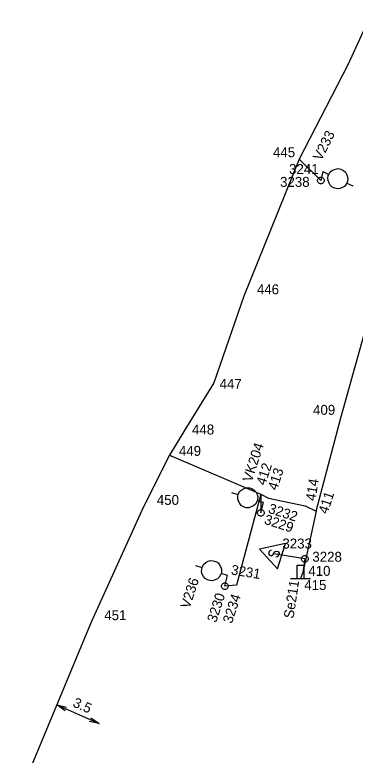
# Model space of a CAD drawing. Extents: x -535557 to -534097, y -1142175 to -1136716.
# Drawn here: x -534509.1 to -534483.4, y -1140037 to -1139981.2 of the extents above; entities that cross this region are included whole.
import ezdxf

# ---------------------------------------------------------------- set-up
doc = ezdxf.new("R2010")
doc.units = 0
doc.layers.add('Default', color=7, linetype='Continuous')
doc.layers.add('SS_SZDC', color=7, linetype='Continuous')

# ---------------------------------------------------------------- blocks, each defined once
blk = doc.blocks.new('POINT_DISPLAY')
at = {"layer": 'Default'}
blk.add_line((0, 0), (0, 0), dxfattribs=at)

msp = doc.modelspace()

# ---------------------------------------------------------------- linework, layer by layer
at = {"layer": 'SS_SZDC'}
for p, q in [((-534477.199, -1139970.149), (-534483.96, -1139984.94)), ((-534483.96, -1139984.94), (-534487.64, -1139992.049)), ((-534487.64, -1139992.049), (-534491.829, -1140002.399)), ((-534486.01, -1139993.659), (-534487.64, -1139992.049)), ((-534485.84, -1139992.979), (-534486.01, -1139993.659)), ((-534485.84, -1139992.979), (-534485.39, -1139993.199)), ((-534485.346, -1139993.109), (-534485.214, -1139992.951)), ((-534485.214, -1139992.951), (-534485.058, -1139992.86)), ((-534485.058, -1139992.86), (-534484.679, -1139992.767)), ((-534484.679, -1139992.767), (-534484.477, -1139992.81)), ((-534484.477, -1139992.81), (-534484.297, -1139992.897)), ((-534484.297, -1139992.897), (-534484.14, -1139993.03)), ((-534484.14, -1139993.03), (-534484.049, -1139993.185)), ((-534486.26, -1139993.609), (-534486.21, -1139993.509)), ((-534486.26, -1139993.709), (-534486.26, -1139993.609)), ((-534486.21, -1139993.509), (-534486.16, -1139993.459)), ((-534486.16, -1139993.459), (-534486.06, -1139993.409)), ((-534486.06, -1139993.409), (-534485.96, -1139993.409)), ((-534485.96, -1139993.409), (-534485.86, -1139993.459)), ((-534485.86, -1139993.459), (-534485.81, -1139993.509)), ((-534485.81, -1139993.509), (-534485.76, -1139993.609)), ((-534485.76, -1139993.609), (-534485.76, -1139993.709)), ((-534485.477, -1139993.49), (-534485.434, -1139993.289)), ((-534485.453, -1139993.669), (-534485.477, -1139993.49)), ((-534485.434, -1139993.289), (-534485.39, -1139993.199)), ((-534485.39, -1139993.199), (-534485.346, -1139993.109)), ((-534484.049, -1139993.185), (-534483.979, -1139993.386)), ((-534483.955, -1139993.565), (-534483.998, -1139993.766)), ((-534483.979, -1139993.386), (-534483.955, -1139993.565)), ((-534486.21, -1139993.809), (-534486.26, -1139993.709)), ((-534486.16, -1139993.859), (-534486.21, -1139993.809)), ((-534486.06, -1139993.909), (-534486.16, -1139993.859)), ((-534485.96, -1139993.909), (-534486.06, -1139993.909)), ((-534485.86, -1139993.859), (-534485.96, -1139993.909)), ((-534485.81, -1139993.809), (-534485.86, -1139993.859)), ((-534485.76, -1139993.709), (-534485.81, -1139993.809)), ((-534485.383, -1139993.869), (-534485.453, -1139993.669)), ((-534485.293, -1139994.025), (-534485.383, -1139993.869)), ((-534485.135, -1139994.158), (-534485.293, -1139994.025)), ((-534484.955, -1139994.245), (-534485.135, -1139994.158)), ((-534484.218, -1139994.104), (-534484.374, -1139994.195)), ((-534484.086, -1139993.946), (-534484.218, -1139994.104)), ((-534483.998, -1139993.766), (-534484.086, -1139993.946)), ((-534484.042, -1139993.856), (-534483.593, -1139994.075)), ((-534484.753, -1139994.288), (-534484.955, -1139994.245)), ((-534484.575, -1139994.264), (-534484.753, -1139994.288)), ((-534484.374, -1139994.195), (-534484.575, -1139994.264)), ((-534491.829, -1140002.399), (-534494.079, -1140008.92)), ((-534484.489, -1140011.559), (-534482.22, -1140003.459)), ((-534494.079, -1140008.92), (-534496.34, -1140012.59)), ((-534486.359, -1140018.61), (-534484.489, -1140011.559)), ((-534496.34, -1140012.59), (-534497.42, -1140014.389)), ((-534497.42, -1140014.389), (-534499.39, -1140018.29)), ((-534497.42, -1140014.389), (-534490.529, -1140017.319)), ((-534492.107, -1140017.112), (-534491.967, -1140016.998)), ((-534491.967, -1140016.998), (-534491.78, -1140016.899)), ((-534491.78, -1140016.899), (-534491.607, -1140016.847)), ((-534491.607, -1140016.847), (-534491.401, -1140016.858)), ((-534491.401, -1140016.858), (-534491.21, -1140016.916)), ((-534491.21, -1140016.916), (-534491.033, -1140017.022)), ((-534491.033, -1140017.022), (-534490.919, -1140017.162)), ((-534492.242, -1140017.385), (-534492.72, -1140017.239)), ((-534490.529, -1140017.319), (-534492.359, -1140024.19)), ((-534492.282, -1140017.686), (-534492.271, -1140017.48)), ((-534492.271, -1140017.48), (-534492.213, -1140017.289)), ((-534492.213, -1140017.289), (-534492.107, -1140017.112)), ((-534490.919, -1140017.162), (-534490.82, -1140017.349)), ((-534490.82, -1140017.349), (-534490.768, -1140017.522)), ((-534490.768, -1140017.522), (-534490.778, -1140017.728)), ((-534490.529, -1140017.319), (-534490.539, -1140018.739)), ((-534490.529, -1140017.319), (-534489.949, -1140017.629)), ((-534489.949, -1140017.629), (-534487.189, -1140018.209)), ((-534492.23, -1140017.859), (-534492.282, -1140017.686)), ((-534492.131, -1140018.046), (-534492.23, -1140017.859)), ((-534492.016, -1140018.186), (-534492.131, -1140018.046)), ((-534491.84, -1140018.292), (-534492.016, -1140018.186)), ((-534491.083, -1140018.21), (-534491.443, -1140018.361)), ((-534490.943, -1140018.096), (-534491.083, -1140018.21)), ((-534490.837, -1140017.919), (-534490.943, -1140018.096)), ((-534490.808, -1140017.823), (-534490.837, -1140017.919)), ((-534490.778, -1140017.728), (-534490.808, -1140017.823)), ((-534490.329, -1140017.969), (-534490.808, -1140017.823)), ((-534490.539, -1140018.739), (-534490.329, -1140017.969)), ((-534487.189, -1140018.209), (-534486.359, -1140018.61)), ((-534499.39, -1140018.29), (-534503.359, -1140026.989)), ((-534491.649, -1140018.351), (-534491.84, -1140018.292)), ((-534491.443, -1140018.361), (-534491.649, -1140018.351)), ((-534490.789, -1140018.689), (-534490.739, -1140018.589)), ((-534490.789, -1140018.789), (-534490.789, -1140018.689)), ((-534490.739, -1140018.589), (-534490.689, -1140018.539)), ((-534490.689, -1140018.539), (-534490.589, -1140018.489)), ((-534490.589, -1140018.489), (-534490.489, -1140018.489)), ((-534490.489, -1140018.489), (-534490.389, -1140018.539)), ((-534490.389, -1140018.539), (-534490.339, -1140018.589)), ((-534490.339, -1140018.589), (-534490.289, -1140018.689)), ((-534490.289, -1140018.689), (-534490.289, -1140018.789)), ((-534486.359, -1140018.61), (-534487.35, -1140023.239)), ((-534490.739, -1140018.889), (-534490.789, -1140018.789)), ((-534490.689, -1140018.939), (-534490.739, -1140018.889)), ((-534490.589, -1140018.989), (-534490.689, -1140018.939)), ((-534490.489, -1140018.989), (-534490.589, -1140018.989)), ((-534490.389, -1140018.939), (-534490.489, -1140018.989)), ((-534490.339, -1140018.889), (-534490.389, -1140018.939)), ((-534490.289, -1140018.789), (-534490.339, -1140018.889)), ((-534488.66, -1140021.064), (-534490.633, -1140021.474)), ((-534490.633, -1140021.474), (-534489.278, -1140022.966)), ((-534489.763, -1140021.547), (-534489.826, -1140021.579)), ((-534489.278, -1140022.966), (-534488.66, -1140021.064)), ((-534489.904, -1140021.658), (-534489.951, -1140021.801)), ((-534489.951, -1140021.801), (-534489.887, -1140021.927)), ((-534489.826, -1140021.579), (-534489.904, -1140021.658)), ((-534489.887, -1140021.927), (-534489.744, -1140021.973)), ((-534489.744, -1140021.973), (-534489.618, -1140021.909)), ((-534489.618, -1140021.909), (-534489.493, -1140021.687)), ((-534487.21, -1140022.219), (-534489.539, -1140021.829)), ((-534489.493, -1140021.687), (-534489.367, -1140021.623)), ((-534489.301, -1140022.065), (-534489.411, -1140022.082)), ((-534489.367, -1140021.623), (-534489.224, -1140021.669)), ((-534489.238, -1140022.033), (-534489.301, -1140022.065)), ((-534489.16, -1140021.795), (-534489.238, -1140022.033)), ((-534489.224, -1140021.669), (-534489.16, -1140021.795)), ((-534487.46, -1140022.169), (-534487.41, -1140022.069)), ((-534487.41, -1140022.069), (-534487.36, -1140022.019)), ((-534487.36, -1140022.019), (-534487.26, -1140021.969)), ((-534487.26, -1140021.969), (-534487.16, -1140021.969)), ((-534487.16, -1140021.969), (-534487.06, -1140022.019)), ((-534487.06, -1140022.019), (-534487.01, -1140022.069)), ((-534487.01, -1140022.069), (-534486.96, -1140022.169)), ((-534494.943, -1140022.789), (-534494.837, -1140022.612)), ((-534494.837, -1140022.612), (-534494.697, -1140022.498)), ((-534494.697, -1140022.498), (-534494.51, -1140022.399)), ((-534494.51, -1140022.399), (-534494.337, -1140022.347)), ((-534494.337, -1140022.347), (-534494.131, -1140022.358)), ((-534494.131, -1140022.358), (-534493.94, -1140022.416)), ((-534493.94, -1140022.416), (-534493.763, -1140022.522)), ((-534493.763, -1140022.522), (-534493.649, -1140022.662)), ((-534493.649, -1140022.662), (-534493.55, -1140022.849)), ((-534487.46, -1140022.269), (-534487.46, -1140022.169)), ((-534487.41, -1140022.369), (-534487.46, -1140022.269)), ((-534487.36, -1140022.419), (-534487.41, -1140022.369)), ((-534487.26, -1140022.469), (-534487.36, -1140022.419)), ((-534487.21, -1140022.219), (-534487.35, -1140023.239)), ((-534487.16, -1140022.469), (-534487.26, -1140022.469)), ((-534487.06, -1140022.419), (-534487.16, -1140022.469)), ((-534487.01, -1140022.369), (-534487.06, -1140022.419)), ((-534486.96, -1140022.269), (-534487.01, -1140022.369)), ((-534486.96, -1140022.169), (-534486.96, -1140022.269)), ((-534494.972, -1140022.885), (-534495.45, -1140022.739)), ((-534495.012, -1140023.186), (-534495.001, -1140022.98)), ((-534494.96, -1140023.359), (-534495.012, -1140023.186)), ((-534495.001, -1140022.98), (-534494.943, -1140022.789)), ((-534493.55, -1140022.849), (-534493.498, -1140023.022)), ((-534493.508, -1140023.228), (-534493.538, -1140023.323)), ((-534493.498, -1140023.022), (-534493.508, -1140023.228)), ((-534487.789, -1140023.7), (-534487.789, -1140022.7)), ((-534487.789, -1140022.7), (-534487.289, -1140022.7)), ((-534487.35, -1140023.239), (-534487.539, -1140023.7)), ((-534487.289, -1140022.7), (-534487.289, -1140023.7)), ((-534494.861, -1140023.546), (-534494.96, -1140023.359)), ((-534494.746, -1140023.686), (-534494.861, -1140023.546)), ((-534494.57, -1140023.792), (-534494.746, -1140023.686)), ((-534494.379, -1140023.851), (-534494.57, -1140023.792)), ((-534493.813, -1140023.71), (-534494.173, -1140023.861)), ((-534493.673, -1140023.596), (-534493.813, -1140023.71)), ((-534493.567, -1140023.419), (-534493.673, -1140023.596)), ((-534493.538, -1140023.323), (-534493.567, -1140023.419)), ((-534493.06, -1140023.469), (-534493.538, -1140023.323)), ((-534493.26, -1140024.27), (-534493.06, -1140023.469)), ((-534488.289, -1140023.7), (-534486.789, -1140023.7)), ((-534494.173, -1140023.861), (-534494.379, -1140023.851)), ((-534493.51, -1140024.22), (-534493.46, -1140024.12)), ((-534493.51, -1140024.32), (-534493.51, -1140024.22)), ((-534493.46, -1140024.42), (-534493.51, -1140024.32)), ((-534493.46, -1140024.12), (-534493.41, -1140024.07)), ((-534493.41, -1140024.07), (-534493.31, -1140024.02)), ((-534493.31, -1140024.02), (-534493.21, -1140024.02)), ((-534492.359, -1140024.19), (-534493.26, -1140024.27)), ((-534493.21, -1140024.02), (-534493.11, -1140024.07)), ((-534493.11, -1140024.07), (-534493.06, -1140024.12)), ((-534493.06, -1140024.12), (-534493.01, -1140024.22)), ((-534493.01, -1140024.32), (-534493.06, -1140024.42)), ((-534493.01, -1140024.22), (-534493.01, -1140024.32)), ((-534493.41, -1140024.47), (-534493.46, -1140024.42)), ((-534493.31, -1140024.52), (-534493.41, -1140024.47)), ((-534493.21, -1140024.52), (-534493.31, -1140024.52)), ((-534493.11, -1140024.47), (-534493.21, -1140024.52)), ((-534493.06, -1140024.42), (-534493.11, -1140024.47)), ((-534503.359, -1140026.989), (-534509.119, -1140040.87)), ((-534505.95, -1140033.233), (-534502.75, -1140034.643)), ((-534505.325, -1140033.673), (-534505.95, -1140033.233)), ((-534505.95, -1140033.233), (-534505.204, -1140033.398)), ((-534503.376, -1140034.204), (-534502.75, -1140034.643)), ((-534502.75, -1140034.643), (-534503.497, -1140034.478))]:
    msp.add_line(p, q, dxfattribs=at)

# ---------------------------------------------------------------- block references
for p in [(-534483.96, -1139984.94), (-534487.64, -1139992.049), (-534485.84, -1139992.979), (-534486.01, -1139993.659), (-534486.01, -1139993.659), (-534491.829, -1140002.399), (-534494.079, -1140008.92), (-534484.489, -1140011.559), (-534496.34, -1140012.59), (-534497.42, -1140014.389), (-534490.529, -1140017.319), (-534489.949, -1140017.629), (-534490.329, -1140017.969), (-534487.189, -1140018.209), (-534499.39, -1140018.29), (-534490.539, -1140018.739), (-534490.539, -1140018.739), (-534486.359, -1140018.61), (-534489.539, -1140021.829), (-534487.21, -1140022.219), (-534487.21, -1140022.219), (-534487.35, -1140023.239), (-534493.06, -1140023.469), (-534487.539, -1140023.7), (-534493.26, -1140024.27), (-534493.26, -1140024.27), (-534492.359, -1140024.19), (-534503.359, -1140026.989)]:
    msp.add_blockref('POINT_DISPLAY', p, dxfattribs=at)

# ---------------------------------------------------------------- texts
for s, rotation, p in [('V233', 63, (-534485.977, -1139992.227)), ('VK204', 72, (-534491.229, -1140016.471)), ('412', 72, (-534490.197, -1140016.718)), ('413', 72, (-534489.315, -1140017.09)), ('414', 81, (-534486.412, -1140017.879)), ('411', 72, (-534485.5, -1140018.876)), ('3232', 342, (-534490.026, -1140018.723)), ('3229', 342, (-534490.336, -1140019.553)), ('3231', 351, (-534492.819, -1140023.389)), ('V236', 72, (-534495.921, -1140026.018)), ('Se211', 81.3756, (-534488.068, -1140026.752)), ('3230', 72, (-534493.906, -1140027.065)), ('3234', 72, (-534492.719, -1140027.14)), ('3.5', 336.2163, (-534504.796, -1140033.332))]:
    msp.add_text(s, height=0.75, rotation=rotation, dxfattribs=at).set_placement(p)
for s, p in [('445', (-534489.614, -1139991.903)), ('3241', (-534488.399, -1139993.167)), ('3238', (-534489.08, -1139994.14)), ('446', (-534490.829, -1140002.249)), ('447', (-534493.646, -1140009.379)), ('409', (-534486.588, -1140011.342)), ('448', (-534495.73, -1140012.826)), ('449', (-534496.721, -1140014.437)), ('450', (-534498.39, -1140018.14)), ('3233', (-534488.904, -1140021.431)), ('3228', (-534486.641, -1140022.431)), ('410', (-534486.948, -1140023.496)), ('415', (-534487.252, -1140024.564)), ('451', (-534502.359, -1140026.839))]:
    msp.add_text(s, height=0.75, dxfattribs=at).set_placement(p)

doc.saveas('drawing.dxf')
